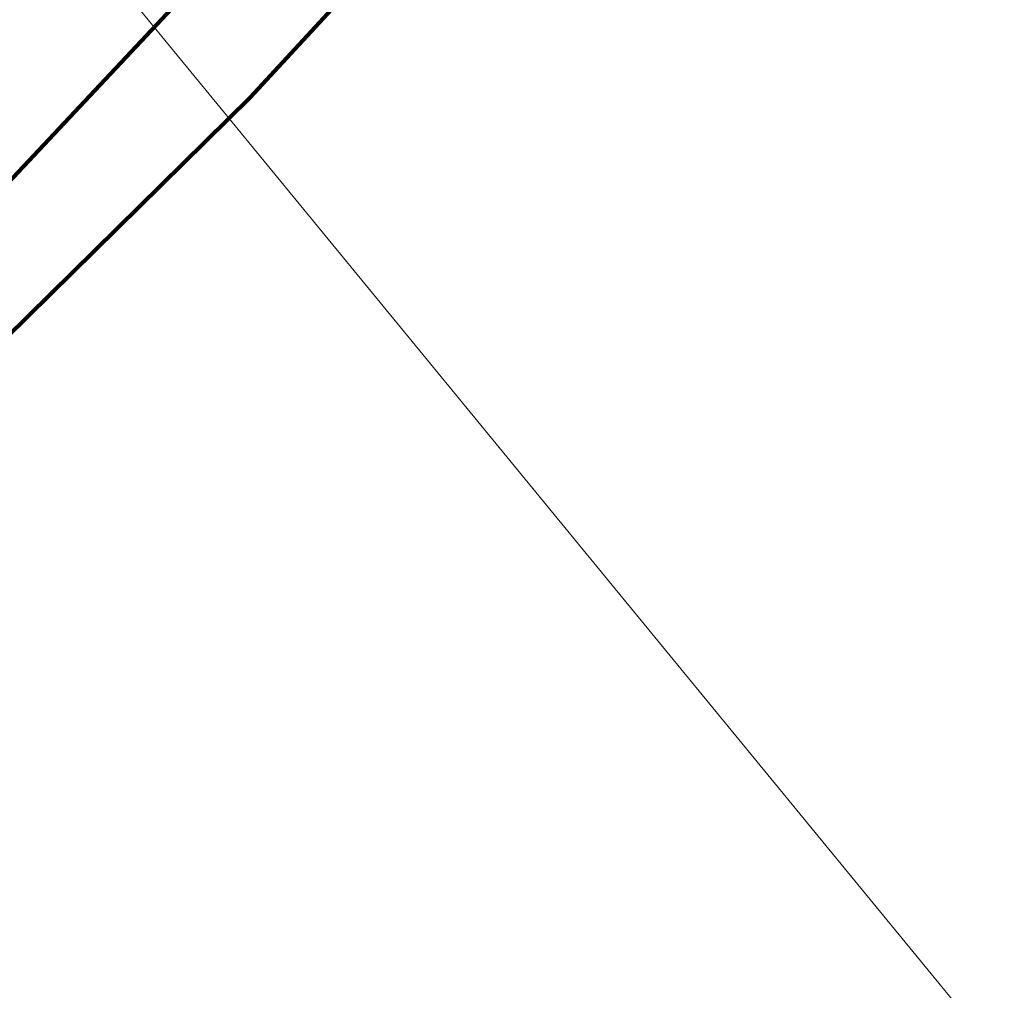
# Model space of a CAD drawing. Extents: x 152558 to 154479, y 462974 to 463683.
# Tile 447 of 638: x 154438.51 to 154446.69, y 462996.93 to 463005. Entities that reach past the tile are written whole.
import ezdxf
from ezdxf.lldxf.tags import DXFTag

# ---------------------------------------------------------------- set-up
doc = ezdxf.new("R2010")
doc.units = 0
doc.header["$LTSCALE"] = 0.2
for name, color, linetype, lineweight in [('B-RO-KL-DATA_BT NEDERLAND NV-G', 90, 'KL-DATA-N', 18), ('B-RO-KL-DATA_KABELBED_KPN BV-G', 90, 'CONTINUOUS', 100), ('B-RO-KL-ET_LS_500 V_PRORAIL-G', 190, 'KL-LS-N', 18), ('B-RO-KL-ET_LS_KABELBED_PRORAIL-G', 190, 'CONTINUOUS', 100), ('B-RO-KL-ET_LS_MANTELBUIS_PRORAIL-G', 190, 'CONTINUOUS', 100)]:
    doc.layers.add(name, color=color, linetype=linetype, lineweight=lineweight)
tags = doc.linetypes.add('KL-DATA-N', pattern='A,4,-1,[101,NLCS.SHX,S=0.5,R=0,X=0,Y=0],-1,4,-1,["D",Standard,S=1,R=0,X=-0.25,Y=-0.5],-1.5', length=12.5).pattern_tags.tags
tags[18] = DXFTag(74, 10)
tags = doc.linetypes.add('KL-LS-N', pattern='A,4,-1,[103,NLCS.SHX,S=0.75,R=0,X=0,Y=0],-1,4,-1,["L",Standard,S=1,R=0,X=0,Y=-0.5],-2', length=13).pattern_tags.tags
tags[18] = DXFTag(74, 10)

msp = doc.modelspace()

# ---------------------------------------------------------------- linework, layer by layer
at = {"layer": 'B-RO-KL-DATA_BT NEDERLAND NV-G', "flags": 128}
for points in [[(154365.7651, 462984.4746), (154421.6, 463026.9), (154452.3202, 462989.4625)], [(154365.7652, 462984.4746), (154421.5998, 463026.8999), (154452.3204, 462989.4625)]]:
    msp.add_lwpolyline(points, dxfattribs=at)
at = {"layer": 'B-RO-KL-DATA_KABELBED_KPN BV-G', "flags": 128}
msp.add_lwpolyline([(154423.629, 462987.809), (154440.422, 463004.351), (154461.123, 463026.754)], dxfattribs=at)
at = {"layer": 'B-RO-KL-ET_LS_500 V_PRORAIL-G', "flags": 128}
msp.add_lwpolyline([(154435.602, 463000.652), (154443.938, 463009.532)], dxfattribs=at)
msp.add_lwpolyline([(154435.602, 463000.652), (154443.938, 463009.532)], dxfattribs=at)
msp.add_lwpolyline([(154435.602, 463000.652), (154443.938, 463009.532)], dxfattribs=at)
msp.add_lwpolyline([(154435.602, 463000.652), (154443.938, 463009.532)], dxfattribs=at)
msp.add_lwpolyline([(154435.602, 463000.652), (154443.938, 463009.532)], dxfattribs=at)
msp.add_lwpolyline([(154435.602, 463000.652), (154443.938, 463009.532)], dxfattribs=at)
msp.add_lwpolyline([(154435.602, 463000.652), (154443.938, 463009.532)], dxfattribs=at)
msp.add_lwpolyline([(154435.602, 463000.652), (154443.938, 463009.532)], dxfattribs=at)
msp.add_lwpolyline([(154435.602, 463000.652), (154443.938, 463009.532)], dxfattribs=at)
msp.add_lwpolyline([(154435.602, 463000.652), (154443.938, 463009.532)], dxfattribs=at)
at = {"layer": 'B-RO-KL-ET_LS_KABELBED_PRORAIL-G', "flags": 128}
msp.add_lwpolyline([(154435.602, 463000.652), (154443.938, 463009.532)], dxfattribs=at)
at = {"layer": 'B-RO-KL-ET_LS_MANTELBUIS_PRORAIL-G', "flags": 128}
msp.add_lwpolyline([(154435.602, 463000.652), (154443.938, 463009.532)], dxfattribs=at)

doc.saveas('drawing.dxf')
